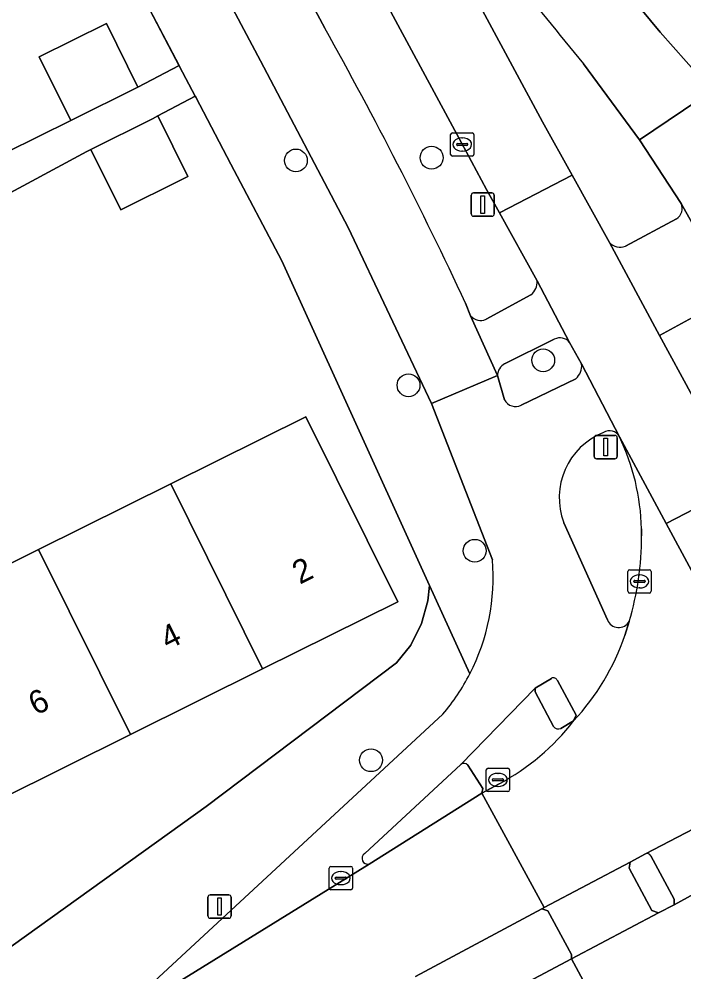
# Model space of a CAD drawing. Extents: x 157793 to 159380, y 380877 to 382313.
# Drawn here: x 158892.05 to 158920.56, y 381779.27 to 381820.12 of the extents above; entities that cross this region are included whole.
import ezdxf

# ---------------------------------------------------------------- set-up
doc = ezdxf.new("R2010")
doc.units = 0
for name, color, linetype in [('IMGEO_Berm_groen', 7, 'Continuous'), ('IMGEO_Boom', 7, 'Continuous'), ('IMGEO_Erf', 7, 'Continuous'), ('IMGEO_Fietspad_gesloten', 7, 'Continuous'), ('IMGEO_Fietspad_open', 7, 'Continuous'), ('IMGEO_Kolk', 7, 'Continuous'), ('IMGEO_Lichtmast', 7, 'Continuous'), ('IMGEO_Muur', 7, 'Continuous'), ('IMGEO_Pand', 7, 'Continuous'), ('IMGEO_Pand_nummerreeks', 7, 'Continuous'), ('IMGEO_Rijbaan_lokaal_gesloten', 7, 'Continuous'), ('IMGEO_Rijbaan_lokaal_open', 7, 'Continuous'), ('IMGEO_Verkeersbordpaal', 7, 'Continuous'), ('IMGEO_Verkeerseiland_gesloten', 7, 'Continuous'), ('IMGEO_Verkeerseiland_groen', 7, 'Continuous'), ('IMGEO_Verkeerseiland_open', 7, 'Continuous'), ('IMGEO_Voetpad_gesloten', 7, 'Continuous'), ('IMGEO_Voetpad_open', 7, 'Continuous')]:
    doc.layers.add(name, color=color, linetype=linetype)

msp = doc.modelspace()

# ---------------------------------------------------------------- linework, layer by layer
at = {"layer": 'IMGEO_Berm_groen'}
for points in [[(158888.255, 381851.514), (158893.497, 381841.51), (158895.51, 381837.742), (158905.156, 381819.733)], [(158914.261, 381808.903), (158912.647, 381811.818), (158912.093, 381812.82), (158911.017, 381814.818), (158901.072, 381833.271)], [(158916.026, 381823.82), (158919.537, 381819.56), (158921.766, 381817.049), (158925.218, 381813.005)], [(158912.073, 381807.25), (158913.998, 381808.302)], [(158911.194, 381807.946), (158911.412, 381807.403)]]:
    msp.add_lwpolyline(points, dxfattribs=at)
for centre, radius, start, end in [((158748.702, 381732.148), 179.301, 25.00774, 29.24069), ((158913.594, 381808.837), 0.67, 307.0656, 5.6656), ((158911.843, 381807.761), 0.56, 219.703, 294.2318)]:
    msp.add_arc(centre, radius, start, end, dxfattribs=at)
at = {"layer": 'IMGEO_Boom'}
for centre in [(158903.922, 381814.061), (158909.74, 381814.18), (158914.523, 381805.494), (158908.749, 381804.422), (158911.588, 381797.326), (158907.142, 381788.345)]:
    msp.add_circle(centre, 0.489, dxfattribs=at)
at = {"layer": 'IMGEO_Erf'}
for points in [[(158867.452, 381806.014), (158870.436, 381807.48), (158870.532, 381807.285), (158870.659, 381807.026), (158871.713, 381804.879), (158871.773, 381804.761), (158877.359, 381807.544), (158876.184, 381809.907), (158876.044, 381810.188), (158878.815, 381811.566), (158881.668, 381812.985), (158882.983, 381810.341), (158888.435, 381813.05), (158887.346, 381815.24), (158887.147, 381815.64), (158890.145, 381817.131), (158890.344, 381816.731), (158891.504, 381814.399), (158894.272, 381815.776), (158892.918, 381818.501), (158895.796, 381819.931), (158897.15, 381817.206), (158898.914, 381818.132), (158897.503, 381820.82)], [(158891.259, 381780.024), (158900.075, 381786.358), (158908.232, 381792.52), (158908.849, 381793.28), (158909.302, 381794.212), (158909.576, 381795.185), (158909.65, 381795.84), (158905.986, 381803.888), (158903.315, 381809.757), (158901.137, 381813.898), (158899.629, 381816.773), (158899.607, 381816.815), (158898.002, 381815.971), (158899.294, 381813.369), (158899.06, 381813.252), (158896.414, 381811.938), (158895.124, 381814.534), (158894.958, 381814.452), (158889.485, 381811.497)], [(158859.956, 381778.297), (158865.624, 381781.112), (158871.253, 381783.908), (158870.167, 381786.095), (158875.876, 381788.931), (158881.547, 381791.748), (158887.216, 381794.564), (158892.885, 381797.38), (158898.554, 381800.196), (158904.346, 381803.073), (158908.286, 381795.141), (158902.494, 381792.264), (158896.825, 381789.448), (158891.156, 381786.632), (158885.487, 381783.816), (158879.817, 381780.999), (158874.34, 381778.279)]]:
    msp.add_lwpolyline(points, dxfattribs=at)
at = {"layer": 'IMGEO_Fietspad_gesloten'}
for points in [[(158824.124, 381960.357), (158833.074, 381943.731), (158834.976, 381939.932), (158850.939, 381910.805), (158851.899, 381909.06), (158857.433, 381899.967), (158858.529, 381898.284), (158860.851, 381894.387), (158868.388, 381881.765), (158872.746, 381873.772), (158876.865, 381865.95), (158892.504, 381836.976), (158902.407, 381818.335), (158906.164, 381811.184), (158909.734, 381803.643), (158912.565, 381804.841), (158911.412, 381807.403), (158911.194, 381807.946)], [(158905.156, 381819.733), (158895.51, 381837.742), (158893.497, 381841.51), (158888.255, 381851.514), (158885.439, 381856.651), (158885.097, 381857.274), (158882.573, 381862.173), (158879.637, 381867.457)]]:
    msp.add_lwpolyline(points, dxfattribs=at)
msp.add_arc((158748.702, 381732.148), 179.301, 25.00774, 29.24069, dxfattribs=at)
at = {"layer": 'IMGEO_Fietspad_open'}
for points in [[(158924.063, 381805.576), (158922.66, 381808.266), (158919.51, 381806.555), (158920.927, 381803.959)], [(158917.793, 381802.218), (158916.171, 381805.337)], [(158912.865, 381803.794), (158912.565, 381804.841), (158909.734, 381803.643), (158912.349, 381796.941)], [(158915.923, 381804.703), (158913.575, 381803.572)], [(158917.282, 381794.364), (158915.41, 381798.527)], [(158918.027, 381793.699), (158918.211, 381794.295)], [(158914.177, 381791.432), (158914.879, 381791.856)], [(158915.131, 381791.761), (158915.931, 381790.28), (158915.83, 381790.031)], [(158906.873, 381784.341), (158910.994, 381788.16), (158914.177, 381791.432)], [(158910.221, 381790.318), (158896.495, 381777.617), (158895.852, 381777.134), (158895.936, 381777.014), (158897.853, 381778.2), (158907.059, 381783.894)]]:
    msp.add_lwpolyline(points, dxfattribs=at)
for centre, radius, start, end in [((158915.458, 381805.25), 0.718, 310.3425, 6.9299), ((158913.33, 381804.035), 0.524, 207.3957, 297.8778), ((158918.219, 381799.599), 3.007, 111.7126, 200.8888), ((158917.369, 381801.987), 0.483, 28.5973, 122.7806), ((158903.289, 381796.2), 9.09, 332.8269, 4.6749), ((158917.763, 381794.549), 0.515, 201.0065, 330.498), ((158908.369, 381796.992), 10.204, 316.986, 341.1738), ((158903.29, 381796.194), 9.086, 319.7117, 332.8624), ((158914.963, 381791.696), 0.181, 21.115, 117.5737), ((158907.001, 381784.132), 0.245, 121.5566, 283.6285)]:
    msp.add_arc(centre, radius, start, end, dxfattribs=at)
at = {"layer": 'IMGEO_Kolk'}
for p, q in [((158910.629, 381815.246), (158911.481, 381815.246)), ((158910.554, 381814.32), (158910.554, 381815.172)), ((158911.042, 381815.026), (158911.067, 381815.026)), ((158911.555, 381815.172), (158911.555, 381814.32)), ((158910.813, 381814.74), (158910.813, 381814.752)), ((158911.251, 381814.703), (158910.853, 381814.703)), ((158910.856, 381814.789), (158911.254, 381814.789)), ((158911.065, 381814.466), (158911.04, 381814.466)), ((158911.297, 381814.752), (158911.297, 381814.74)), ((158911.481, 381814.246), (158910.629, 381814.246)), ((158918.151, 381795.588), (158918.151, 381796.44)), ((158918.226, 381796.514), (158919.078, 381796.514)), ((158919.152, 381796.44), (158919.152, 381795.588)), ((158918.453, 381796.057), (158918.851, 381796.057)), ((158918.639, 381796.294), (158918.664, 381796.294)), ((158918.41, 381796.008), (158918.41, 381796.02)), ((158918.848, 381795.971), (158918.45, 381795.971)), ((158918.662, 381795.734), (158918.637, 381795.734)), ((158918.894, 381796.02), (158918.894, 381796.008)), ((158919.078, 381795.514), (158918.226, 381795.514)), ((158912.084, 381787.076), (158912.084, 381787.928)), ((158912.159, 381788.002), (158913.011, 381788.002)), ((158913.085, 381787.928), (158913.085, 381787.076)), ((158912.343, 381787.496), (158912.343, 381787.508)), ((158912.781, 381787.459), (158912.383, 381787.459)), ((158912.386, 381787.545), (158912.784, 381787.545)), ((158912.572, 381787.782), (158912.597, 381787.782)), ((158912.827, 381787.508), (158912.827, 381787.496)), ((158912.595, 381787.222), (158912.57, 381787.222)), ((158913.011, 381787.002), (158912.159, 381787.002)), ((158905.424, 381783.789), (158906.276, 381783.789)), ((158905.349, 381782.863), (158905.349, 381783.715)), ((158905.837, 381783.569), (158905.862, 381783.569)), ((158906.35, 381783.715), (158906.35, 381782.863)), ((158905.608, 381783.283), (158905.608, 381783.295)), ((158906.046, 381783.246), (158905.648, 381783.246)), ((158905.651, 381783.332), (158906.049, 381783.332)), ((158905.86, 381783.009), (158905.835, 381783.009)), ((158906.092, 381783.295), (158906.092, 381783.283)), ((158906.276, 381782.789), (158905.424, 381782.789))]:
    msp.add_line(p, q, dxfattribs=at)
for points in [[(158910.629, 381815.246), (158911.481, 381815.246)], [(158910.554, 381814.32), (158910.554, 381815.172)], [(158911.555, 381815.172), (158911.555, 381814.32)], [(158911.481, 381814.246), (158910.629, 381814.246)], [(158918.151, 381795.588), (158918.151, 381796.44)], [(158918.226, 381796.514), (158919.078, 381796.514)], [(158919.152, 381796.44), (158919.152, 381795.588)], [(158919.078, 381795.514), (158918.226, 381795.514)], [(158912.084, 381787.076), (158912.084, 381787.928)], [(158912.159, 381788.002), (158913.011, 381788.002)], [(158913.085, 381787.928), (158913.085, 381787.076)], [(158913.011, 381787.002), (158912.159, 381787.002)], [(158905.424, 381783.789), (158906.276, 381783.789)], [(158905.349, 381782.863), (158905.349, 381783.715)], [(158906.35, 381783.715), (158906.35, 381782.863)], [(158906.276, 381782.789), (158905.424, 381782.789)]]:
    msp.add_lwpolyline(points, dxfattribs=at)
for centre, radius, start, end in [((158910.631, 381815.17), 0.0765, 91.552, 178.448), ((158910.631, 381815.17), 0.0765, 91.552, 178.448), ((158911.479, 381815.17), 0.0765, 1.552, 88.448), ((158911.479, 381815.17), 0.0765, 1.552, 88.448), ((158910.853, 381814.749), 0.0403, 85.8775, 175.7526), ((158910.85, 381814.739), 0.0366, 178.938, 274.7102), ((158911.254, 381814.746), 0.043, 264.8664, 352.4533), ((158911.258, 381814.751), 0.0386, 1.7309, 96.639), ((158910.631, 381814.322), 0.0765, 181.552, 268.448), ((158910.631, 381814.322), 0.0765, 181.552, 268.448), ((158911.479, 381814.322), 0.0765, 271.552, 358.448), ((158911.479, 381814.322), 0.0765, 271.552, 358.448), ((158918.228, 381796.438), 0.0765, 91.552, 178.448), ((158918.228, 381796.438), 0.0765, 91.552, 178.448), ((158919.076, 381796.438), 0.0765, 1.552, 88.448), ((158919.076, 381796.438), 0.0765, 1.552, 88.448), ((158918.45, 381796.017), 0.0403, 85.8775, 175.7526), ((158918.855, 381796.019), 0.0386, 1.7309, 96.639), ((158918.447, 381796.007), 0.0366, 178.938, 274.7102), ((158918.851, 381796.014), 0.043, 264.8664, 352.4533), ((158918.228, 381795.59), 0.0765, 181.552, 268.448), ((158918.228, 381795.59), 0.0765, 181.552, 268.448), ((158919.076, 381795.59), 0.0765, 271.552, 358.448), ((158919.076, 381795.59), 0.0765, 271.552, 358.448), ((158912.161, 381787.926), 0.0765, 91.552, 178.448), ((158912.161, 381787.926), 0.0765, 91.552, 178.448), ((158913.009, 381787.926), 0.0765, 1.552, 88.448), ((158913.009, 381787.926), 0.0765, 1.552, 88.448), ((158912.383, 381787.505), 0.0403, 85.8775, 175.7526), ((158912.38, 381787.495), 0.0366, 178.938, 274.7102), ((158912.784, 381787.502), 0.043, 264.8664, 352.4533), ((158912.788, 381787.507), 0.0386, 1.7309, 96.639), ((158912.161, 381787.078), 0.0765, 181.552, 268.448), ((158912.161, 381787.078), 0.0765, 181.552, 268.448), ((158913.009, 381787.078), 0.0765, 271.552, 358.448), ((158913.009, 381787.078), 0.0765, 271.552, 358.448), ((158905.426, 381783.713), 0.0765, 91.552, 178.448), ((158905.426, 381783.713), 0.0765, 91.552, 178.448), ((158906.274, 381783.713), 0.0765, 1.552, 88.448), ((158906.274, 381783.713), 0.0765, 1.552, 88.448), ((158905.648, 381783.292), 0.0403, 85.8775, 175.7526), ((158905.645, 381783.282), 0.0366, 178.938, 274.7102), ((158906.049, 381783.289), 0.043, 264.8664, 352.4533), ((158906.053, 381783.294), 0.0386, 1.7309, 96.639), ((158905.426, 381782.865), 0.0765, 181.552, 268.448), ((158905.426, 381782.865), 0.0765, 181.552, 268.448), ((158906.274, 381782.865), 0.0765, 271.552, 358.448), ((158906.274, 381782.865), 0.0765, 271.552, 358.448)]:
    msp.add_arc(centre, radius, start, end, dxfattribs=at)
for centre, major_axis, ratio, start_param, end_param in [((158911.041, 381814.746), (-0.387, 0.002), 0.722429, 4.712389, 7.853982), ((158911.066, 381814.746), (-0.39, 0.002), 0.717154, 1.570796, 4.712389), ((158918.638, 381796.014), (-0.387, 0.002), 0.722429, 4.712389, 7.853982), ((158918.663, 381796.014), (-0.39, 0.002), 0.717154, 1.570796, 4.712389), ((158912.571, 381787.502), (-0.387, 0.002), 0.722429, 4.712389, 7.853982), ((158912.596, 381787.502), (-0.39, 0.002), 0.717154, 1.570796, 4.712389), ((158905.836, 381783.289), (-0.387, 0.002), 0.722429, 4.712389, 7.853982), ((158905.861, 381783.289), (-0.39, 0.002), 0.717154, 1.570796, 4.712389)]:
    msp.add_ellipse(centre, major_axis=major_axis, ratio=ratio, start_param=start_param, end_param=end_param, dxfattribs=at)
at = {"layer": 'IMGEO_Lichtmast'}
for p, q in [((158911.436, 381811.769), (158911.436, 381812.569)), ((158911.436, 381812.569), (158911.436, 381811.769)), ((158911.536, 381812.669), (158912.326, 381812.669)), ((158912.326, 381812.669), (158911.536, 381812.669)), ((158912.426, 381812.569), (158912.426, 381811.769)), ((158912.426, 381811.769), (158912.426, 381812.569)), ((158912.326, 381811.669), (158911.536, 381811.669)), ((158911.536, 381811.669), (158912.326, 381811.669)), ((158900.25, 381782.572), (158901.04, 381782.572)), ((158901.04, 381782.572), (158900.25, 381782.572)), ((158900.15, 381781.672), (158900.15, 381782.472)), ((158900.15, 381782.472), (158900.15, 381781.672)), ((158901.14, 381782.472), (158901.14, 381781.672)), ((158901.14, 381781.672), (158901.14, 381782.472)), ((158901.04, 381781.572), (158900.25, 381781.572)), ((158900.25, 381781.572), (158901.04, 381781.572))]:
    msp.add_line(p, q, dxfattribs=at)
for points in [[(158911.856, 381812.544), (158912.006, 381812.544), (158912.006, 381811.794), (158911.856, 381811.794), (158911.856, 381812.544)], [(158900.57, 381782.447), (158900.72, 381782.447), (158900.72, 381781.697), (158900.57, 381781.697), (158900.57, 381782.447)]]:
    msp.add_lwpolyline(points, dxfattribs=at)
for centre, start, end in [((158911.536, 381812.569), 90, 180), ((158911.536, 381812.569), 90, 180), ((158912.326, 381812.569), 0, 90), ((158912.326, 381812.569), 360, 90), ((158911.536, 381811.769), 180, 270), ((158911.536, 381811.769), 180, 270), ((158912.326, 381811.769), 270, 0), ((158912.326, 381811.769), 270, 0), ((158900.25, 381782.472), 90, 180), ((158900.25, 381782.472), 90, 180), ((158901.04, 381782.472), 0, 90), ((158901.04, 381782.472), 360, 90), ((158900.25, 381781.672), 180, 270), ((158900.25, 381781.672), 180, 270), ((158901.04, 381781.672), 270, 0), ((158901.04, 381781.672), 270, 0)]:
    msp.add_arc(centre, 0.1, start, end, dxfattribs=at)
at = {"layer": 'IMGEO_Muur'}
for points in [[(158898.935, 381818.093), (158897.503, 381820.82)], [(158901.137, 381813.898), (158899.629, 381816.773)], [(158901.137, 381813.898), (158903.315, 381809.757), (158905.986, 381803.888)]]:
    msp.add_lwpolyline(points, dxfattribs=at)
at = {"layer": 'IMGEO_Pand'}
for points in [[(158894.272, 381815.776), (158897.15, 381817.206), (158895.796, 381819.931), (158892.918, 381818.501)], [(158898.002, 381815.971), (158897.77, 381815.849), (158895.124, 381814.534), (158896.414, 381811.938), (158899.06, 381813.252), (158899.294, 381813.369)], [(158902.494, 381792.264), (158908.286, 381795.141), (158904.346, 381803.073), (158898.554, 381800.196)], [(158902.494, 381792.264), (158898.554, 381800.196), (158892.885, 381797.38), (158896.825, 381789.448)], [(158892.885, 381797.38), (158887.216, 381794.564), (158891.156, 381786.632), (158896.825, 381789.448)]]:
    msp.add_lwpolyline(points, close=True, dxfattribs=at)
at = {"layer": 'IMGEO_Rijbaan_lokaal_gesloten'}
for points in [[(158838.996, 381949.511), (158863.547, 381903.338), (158866.076, 381898.384), (158872.701, 381886.059), (158875.007, 381881.771), (158885.942, 381861.581), (158886.9, 381859.814), (158888.805, 381856.263), (158889.759, 381854.497), (158901.072, 381833.271), (158911.017, 381814.818), (158912.093, 381812.82), (158912.647, 381811.818), (158915.766, 381813.434), (158914.496, 381815.723), (158909.647, 381824.715), (158909.166, 381825.624)], [(158916.254, 381818.211), (158918.65, 381814.943), (158921.766, 381817.049), (158919.537, 381819.56), (158916.026, 381823.82), (158913.083, 381827.864), (158912.599, 381828.533), (158907.581, 381836.23), (158898.949, 381852.347), (158890.48, 381868.164), (158887.364, 381873.933), (158882.815, 381882.254), (158879.01, 381889.404)], [(158919.795, 381798.501), (158917.793, 381802.218)], [(158924.713, 381797.029), (158923.055, 381800.18), (158919.795, 381798.501), (158934.713, 381770.805), (158938.886, 381772.906), (158935.443, 381779.966)], [(158934.713, 381770.805), (158919.795, 381798.501)], [(158918.739, 381798.27), (158918.744, 381797.96)], [(158918.211, 381794.295), (158918.027, 381793.699)], [(158912.641, 381787.339), (158911.886, 381786.939), (158914.57, 381782.029), (158918.256, 381783.977), (158918.903, 381784.329), (158922.011, 381785.941), (158923.055, 381786.382)], [(158924.14, 381784.806), (158923.116, 381783.954), (158922.96, 381783.864), (158923.025, 381783.724), (158920.134, 381782.151), (158919.469, 381781.804), (158915.744, 381779.836), (158918.692, 381774.342), (158920.346, 381775.026)]]:
    msp.add_lwpolyline(points, dxfattribs=at)
for points in [[(158926.718, 381810.628), (158925.218, 381813.005), (158921.766, 381817.049), (158918.65, 381814.943), (158920.434, 381812.219), (158922.66, 381808.266), (158924.063, 381805.576), (158925.952, 381801.932), (158930.337, 381804.186), (158928.295, 381807.852)], [(158919.51, 381806.555), (158917.371, 381810.542), (158915.766, 381813.434), (158912.647, 381811.818), (158914.261, 381808.903), (158915.656, 381806.262), (158916.171, 381805.337), (158917.793, 381802.218), (158919.795, 381798.501), (158923.055, 381800.18), (158921.688, 381802.778), (158920.927, 381803.959)]]:
    msp.add_lwpolyline(points, close=True, dxfattribs=at)
for centre, radius, start, end in [((159074.068, 381949.014), 204.975, 216.85058, 219.65325), ((158909.047, 381798.035), 9.694, 1.3884, 25.5613), ((158906.06, 381797.933), 12.684, 343.3304, 0.1206), ((158908.369, 381796.992), 10.204, 316.986, 341.1738), ((158907.954, 381796.126), 9.959, 298.0748, 322.2641)]:
    msp.add_arc(centre, radius, start, end, dxfattribs=at)
at = {"layer": 'IMGEO_Rijbaan_lokaal_open'}
msp.add_lwpolyline([(158909.055, 381779.067), (158914.459, 381781.97), (158914.57, 381782.029), (158911.886, 381786.939), (158907.059, 381783.894), (158897.853, 381778.2), (158903.421, 381767.993), (158913.089, 381771.959), (158918.692, 381774.342), (158915.744, 381779.836), (158910.248, 381776.916)], dxfattribs=at)
at = {"layer": 'IMGEO_Verkeersbordpaal'}
for p, q in [((158916.708, 381801.372), (158916.708, 381802.172)), ((158916.708, 381802.172), (158916.708, 381801.372)), ((158916.808, 381802.272), (158917.598, 381802.272)), ((158917.598, 381802.272), (158916.808, 381802.272)), ((158917.698, 381802.172), (158917.698, 381801.372)), ((158917.698, 381801.372), (158917.698, 381802.172)), ((158917.598, 381801.272), (158916.808, 381801.272)), ((158916.808, 381801.272), (158917.598, 381801.272))]:
    msp.add_line(p, q, dxfattribs=at)
msp.add_lwpolyline([(158917.128, 381802.147), (158917.278, 381802.147), (158917.278, 381801.397), (158917.128, 381801.397), (158917.128, 381802.147)], dxfattribs=at)
for centre, start, end in [((158916.808, 381802.172), 90, 180), ((158916.808, 381802.172), 90, 180), ((158917.598, 381802.172), 0, 90), ((158917.598, 381802.172), 360, 90), ((158916.808, 381801.372), 180, 270), ((158916.808, 381801.372), 180, 270), ((158917.598, 381801.372), 270, 0), ((158917.598, 381801.372), 270, 0)]:
    msp.add_arc(centre, 0.1, start, end, dxfattribs=at)
at = {"layer": 'IMGEO_Verkeerseiland_gesloten'}
for points in [[(158914.879, 381791.856), (158914.177, 381791.432), (158914.179, 381791.275), (158914.968, 381789.794)], [(158915.273, 381789.709), (158915.83, 381790.031), (158915.931, 381790.28), (158915.131, 381791.761)], [(158910.994, 381788.16), (158906.873, 381784.341)], [(158907.059, 381783.894), (158911.886, 381786.939), (158911.941, 381787.126), (158911.29, 381788.139)], [(158918.903, 381784.329), (158918.256, 381783.977), (158918.209, 381783.718), (158919.188, 381781.904), (158919.469, 381781.804), (158920.134, 381782.151), (158920.142, 381782.383), (158919.138, 381784.24)], [(158910.248, 381776.916), (158915.744, 381779.836), (158915.74, 381780.021), (158914.727, 381781.892), (158914.459, 381781.97), (158909.055, 381779.067)]]:
    msp.add_lwpolyline(points, dxfattribs=at)
for centre, radius, start, end in [((158914.963, 381791.696), 0.181, 21.115, 117.5737), ((158915.171, 381789.933), 0.246, 214.4255, 294.4295), ((158911.131, 381787.995), 0.214, 42.1493, 129.7345), ((158907.001, 381784.132), 0.245, 121.5566, 283.6285), ((158918.976, 381784.167), 0.178, 24.3624, 114.1519)]:
    msp.add_arc(centre, radius, start, end, dxfattribs=at)
at = {"layer": 'IMGEO_Verkeerseiland_groen'}
for points in [[(158915.001, 381806.402), (158912.868, 381805.343)], [(158916.171, 381805.337), (158915.656, 381806.262)], [(158912.565, 381804.841), (158912.865, 381803.794)], [(158913.575, 381803.572), (158915.923, 381804.703)], [(158915.41, 381798.527), (158917.282, 381794.364)], [(158918.744, 381797.96), (158918.739, 381798.27)]]:
    msp.add_lwpolyline(points, dxfattribs=at)
for centre, radius, start, end in [((158915.236, 381805.899), 0.555, 40.8037, 115.0665), ((158913.149, 381804.831), 0.584, 118.7326, 179.0382), ((158915.458, 381805.25), 0.718, 310.3425, 6.9299), ((158913.33, 381804.035), 0.524, 207.3957, 297.8778), ((158918.219, 381799.599), 3.007, 111.7126, 200.8888), ((158917.369, 381801.987), 0.483, 28.5973, 122.7806), ((158909.047, 381798.035), 9.694, 1.3884, 25.5613), ((158906.06, 381797.933), 12.684, 343.3304, 0.1206), ((158917.763, 381794.549), 0.515, 201.0065, 330.498)]:
    msp.add_arc(centre, radius, start, end, dxfattribs=at)
at = {"layer": 'IMGEO_Verkeerseiland_open'}
for points in [[(158909.166, 381825.624), (158909.647, 381824.715), (158914.496, 381815.723), (158915.766, 381813.434), (158917.371, 381810.542)], [(158920.434, 381812.219), (158918.65, 381814.943), (158916.254, 381818.211)], [(158918.048, 381810.381), (158920.235, 381811.561)]]:
    msp.add_lwpolyline(points, dxfattribs=at)
for centre, radius, start, end in [((159074.068, 381949.014), 204.975, 216.85058, 219.65325), ((158919.974, 381811.999), 0.51, 300.7696, 25.5765), ((158917.822, 381810.936), 0.599, 221.0991, 292.1465)]:
    msp.add_arc(centre, radius, start, end, dxfattribs=at)
at = {"layer": 'IMGEO_Voetpad_gesloten'}
for points in [[(158922.821, 381784.054), (158921.931, 381785.673), (158922.011, 381785.941), (158918.903, 381784.329)], [(158919.138, 381784.24), (158920.142, 381782.383), (158920.134, 381782.151), (158923.025, 381783.724), (158922.96, 381783.864), (158923.116, 381783.954)]]:
    msp.add_lwpolyline(points, dxfattribs=at)
msp.add_arc((158918.976, 381784.167), 0.178, 24.3624, 114.1519, dxfattribs=at)
at = {"layer": 'IMGEO_Voetpad_open'}
for points in [[(158912.349, 381796.941), (158909.734, 381803.643), (158906.164, 381811.184), (158902.407, 381818.335), (158892.504, 381836.976), (158876.865, 381865.95)], [(158873.937, 381864.26), (158875.353, 381861.425), (158876.772, 381858.539), (158878.17, 381855.741), (158881.068, 381849.969), (158882.523, 381847.057), (158884.163, 381843.879), (158886.729, 381841.236), (158887.18, 381840.469), (158897.503, 381820.82), (158898.914, 381818.132), (158898.935, 381818.093), (158899.607, 381816.815), (158899.629, 381816.773), (158901.137, 381813.898), (158903.315, 381809.757), (158905.986, 381803.888), (158909.65, 381795.84), (158911.376, 381792.049)], [(158889.485, 381811.497), (158894.958, 381814.452), (158895.124, 381814.534), (158897.77, 381815.849), (158898.002, 381815.971), (158899.607, 381816.815), (158898.935, 381818.093), (158898.914, 381818.132), (158897.15, 381817.206), (158894.272, 381815.776), (158891.504, 381814.399)], [(158917.371, 381810.542), (158919.51, 381806.555), (158922.66, 381808.266), (158920.434, 381812.219)], [(158920.235, 381811.561), (158918.048, 381810.381)], [(158915.656, 381806.262), (158914.261, 381808.903)], [(158913.998, 381808.302), (158912.073, 381807.25)], [(158911.412, 381807.403), (158912.565, 381804.841)], [(158912.868, 381805.343), (158915.001, 381806.402)], [(158911.376, 381792.049), (158909.65, 381795.84), (158909.576, 381795.185), (158909.302, 381794.212), (158908.849, 381793.28), (158908.232, 381792.52), (158900.075, 381786.358), (158891.259, 381780.024), (158878.715, 381772.119), (158860.991, 381761.905), (158859.183, 381760.908), (158855.214, 381758.764), (158825.906, 381743.093), (158820.244, 381740.111), (158818.933, 381739.403), (158798.11, 381728.155), (158792.233, 381725.182)], [(158914.968, 381789.794), (158914.179, 381791.275), (158914.177, 381791.432), (158910.994, 381788.16)], [(158895.852, 381777.134), (158896.495, 381777.617), (158910.221, 381790.318)], [(158915.83, 381790.031), (158915.273, 381789.709)], [(158911.29, 381788.139), (158911.941, 381787.126), (158911.886, 381786.939), (158912.641, 381787.339)]]:
    msp.add_lwpolyline(points, dxfattribs=at)
msp.add_lwpolyline([(158914.459, 381781.97), (158914.727, 381781.892), (158915.74, 381780.021), (158915.744, 381779.836), (158919.469, 381781.804), (158919.188, 381781.904), (158918.209, 381783.718), (158918.256, 381783.977), (158914.57, 381782.029)], close=True, dxfattribs=at)
for centre, radius, start, end in [((158919.974, 381811.999), 0.51, 300.7696, 25.5765), ((158917.822, 381810.936), 0.599, 221.0991, 292.1465), ((158913.594, 381808.837), 0.67, 307.0656, 5.6656), ((158911.843, 381807.761), 0.56, 219.703, 294.2318), ((158915.236, 381805.899), 0.555, 40.8037, 115.0665), ((158913.149, 381804.831), 0.584, 118.7326, 179.0382), ((158903.289, 381796.2), 9.09, 332.8269, 4.6749), ((158903.29, 381796.194), 9.086, 319.7117, 332.8624), ((158907.954, 381796.126), 9.959, 298.0748, 322.2641), ((158915.171, 381789.933), 0.246, 214.4255, 294.4295), ((158911.131, 381787.995), 0.214, 42.1493, 129.7345)]:
    msp.add_arc(centre, radius, start, end, dxfattribs=at)

# ---------------------------------------------------------------- texts
at = {"layer": 'IMGEO_Pand_nummerreeks'}
for s, p in [('2', (158904.087, 381795.869)), ('4', (158898.431, 381793.06)), ('6', (158892.774, 381790.249))]:
    msp.add_text(s, height=1, rotation=26.415, dxfattribs=at).set_placement(p)

doc.saveas('drawing.dxf')
